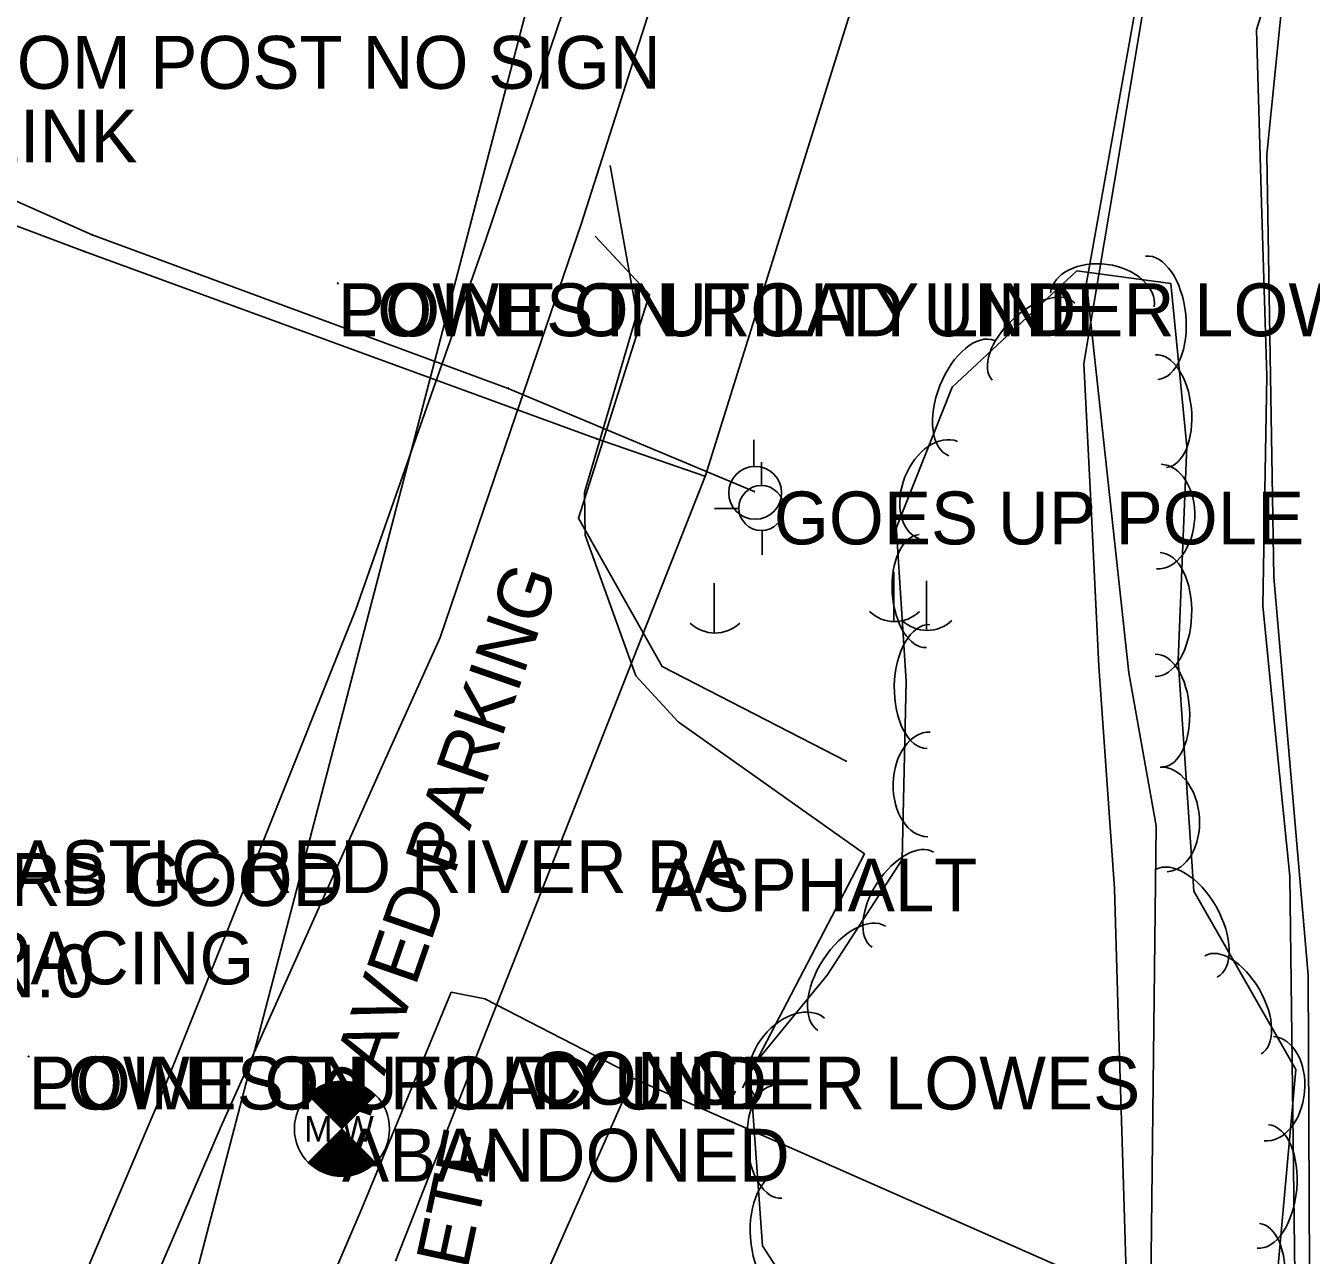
# Model space of a CAD drawing. Extents: x 978516 to 993312, y 1836504 to 1846212.
# Drawn here: x 992473.6 to 992595.2, y 1839749.1 to 1839865.4 of the extents above; entities that cross this region are included whole.
import ezdxf

# ---------------------------------------------------------------- set-up
doc = ezdxf.new("R2010")
doc.units = 0
for name, color, linetype in [('R_MOT Stage 1 Widening', 7, 'Continuous'), ('S_BASELINE', 7, 'Continuous'), ('S_BUILDING', 7, 'Continuous'), ('S_DRIVEWAY', 7, 'Continuous'), ('S_DROP_INLET_ANNOT', 7, 'Continuous'), ('S_EDGE_PAVEMENT', 7, 'Continuous'), ('S_ELECTRIC_UTILITIES_ANNOT', 7, 'Continuous'), ('S_FIBER_OPTIC_CABLE', 7, 'Continuous'), ('S_FIBER_OPTIC_CABLE_ANNOT', 7, 'Continuous'), ('S_GAS_UTILITIES', 7, 'Continuous'), ('S_PARKING', 7, 'Continuous'), ('S_PARKING_ANNOT', 7, 'Continuous'), ('S_SHOULDER', 7, 'Continuous'), ('S_SIGN_ANNOT', 7, 'Continuous'), ('S_STORM_SEWER_ANNOT', 7, 'Continuous'), ('S_STREAM', 7, 'Continuous'), ('S_SURVEY_TEXT_ANNOT', 7, 'Continuous'), ('S_TANK', 7, 'Continuous'), ('S_TANK_ANNOT', 7, 'Continuous'), ('S_TREE', 7, 'Continuous'), ('S_UTILITY_POLE', 7, 'Continuous'), ('S_UTL_PT_SYM', 7, 'Continuous')]:
    doc.layers.add(name, color=color, linetype=linetype)

msp = doc.modelspace()

# ---------------------------------------------------------------- linework, layer by layer
at = {"layer": 'R_MOT Stage 1 Widening'}
msp.add_arc((991155.19, 1840325.41), 1391.39, 338.48261, 341.60261, dxfattribs=at)
at = {"layer": 'S_BASELINE'}
msp.add_line((992692.91, 1840525.06), (992469.46, 1839669.75), dxfattribs=at)
at = {"layer": 'S_BUILDING'}
msp.add_lwpolyline([(992560.7, 1839695.68), (992532.35, 1839708.2), (992522.14, 1839685.08), (992505.07, 1839692.62), (992515.57, 1839716.39), (992510.2, 1839718.76), (992531.02, 1839765.9), (992581.81, 1839743.47)], close=True, dxfattribs=at)
at = {"layer": 'S_DRIVEWAY'}
msp.add_lwpolyline([(992527.46, 1839845.53), (992532.62, 1839840.01), (992525.89, 1839818.84), (992533.81, 1839804.81), (992551.27, 1839795.84)], dxfattribs=at)
at = {"layer": 'S_EDGE_PAVEMENT'}
msp.add_lwpolyline([(992570.67, 1840025.61), (992566.01, 1840008.53), (992561.36, 1839991.45), (992556.14, 1839972.83), (992550.92, 1839954.21), (992546.94, 1839940.68), (992542.95, 1839927.14), (992538.97, 1839913.61), (992534.99, 1839900.08), (992529.41, 1839881.51), (992523.25, 1839863.3), (992517.09, 1839845.1), (992510.96, 1839827.66), (992504.84, 1839810.22), (992495.65, 1839787.26), (992486.45, 1839764.31), (992479.15, 1839747.13)], dxfattribs=at)
at = {"layer": 'S_FIBER_OPTIC_CABLE'}
for p, q in [((992448.66, 1839859.46), (992479.9, 1839845.65)), ((992479.9, 1839845.65), (992519.25, 1839831.13)), ((992519.25, 1839831.13), (992542.51, 1839821.37))]:
    msp.add_line(p, q, dxfattribs=at)
at = {"layer": 'S_GAS_UTILITIES'}
for p, q in [((992537.89, 1839822.9), (992553.14, 1839871.66)), ((992479.17, 1839844.06), (992448.9, 1839855.5)), ((992527.62, 1839826.36), (992479.17, 1839844.06)), ((992537.85, 1839822.81), (992527.62, 1839826.36)), ((992508.58, 1839748.58), (992537.89, 1839822.9))]:
    msp.add_line(p, q, dxfattribs=at)
at = {"layer": 'S_PARKING'}
for points in [[(992528.88, 1839852.2), (992531.4, 1839838.15), (992526.45, 1839821.29), (992526.52, 1839817.25), (992531.32, 1839803.95), (992535.31, 1839799.6), (992552.95, 1839787.1), (992541.39, 1839764.99)], [(992530.55, 1839766.43), (992517.04, 1839773.38), (992513.85, 1839774.01), (992505.39, 1839753.56), (992493.69, 1839726.31), (992485.47, 1839729.69), (992474.14, 1839705.58), (992502.45, 1839693.08), (992506.16, 1839691.33)]]:
    msp.add_lwpolyline(points, dxfattribs=at)
at = {"layer": 'S_SHOULDER'}
msp.add_lwpolyline([(992578.27, 1840023.48), (992573.51, 1840006.39), (992568.74, 1839989.3), (992563.48, 1839970.83), (992558.21, 1839952.35), (992554.23, 1839938.71), (992550.26, 1839925.06), (992546.28, 1839911.42), (992542.3, 1839897.77), (992536.56, 1839879.17), (992531.35, 1839862.92), (992526.14, 1839846.66), (992519.47, 1839827.12), (992512.8, 1839807.57), (992507.62, 1839796.02), (992502.45, 1839784.46), (992497.27, 1839772.9), (992492.09, 1839761.35), (992484.74, 1839744.3)], dxfattribs=at)
at = {"layer": 'S_STREAM'}
for points in [[(992585.66, 1839633.57), (992582.47, 1839656.88), (992581.09, 1839678.44), (992579.59, 1839708.35), (992580.52, 1839789.75), (992577.93, 1839804.21), (992573.94, 1839841.11), (992579.03, 1839869.57), (992587.95, 1839904), (992597.03, 1839932.98), (992605.53, 1839968.61), (992613.68, 1840006), (992623.48, 1840045.46), (992631.62, 1840074.59), (992635.44, 1840086.96), (992635.72, 1840092.37)], [(992651.67, 1840085.96), (992648.25, 1840073.37), (992642.51, 1840041.89), (992637.8, 1840018.55), (992632.17, 1839993.93), (992618.87, 1839954), (992601.85, 1839901.44), (992592.62, 1839869.54), (992590.98, 1839853.23), (992591.67, 1839813.28), (992594.91, 1839775.62), (992595.1, 1839733.6), (992594.1, 1839706.5), (992599.5, 1839698.63), (992603.84, 1839691.89), (992604.34, 1839688.87), (992604.17, 1839680.64), (992603.73, 1839671.37), (992608.43, 1839656.96)], [(992637.73, 1840039.02), (992635.55, 1840015.63), (992632.01, 1839996.88), (992628.48, 1839978.14), (992622.91, 1839965.2), (992617.33, 1839952.25), (992610.79, 1839934.36), (992604.24, 1839916.47), (992601, 1839903.33), (992597.76, 1839890.2), (992593.88, 1839877.62), (992590.01, 1839865.05), (992590.5, 1839848.66), (992590.98, 1839832.27), (992590.61, 1839810.56), (992591.88, 1839797.78), (992593.16, 1839785.01), (992593.32, 1839772.45), (992593.48, 1839759.9), (992593.65, 1839747.35), (992593.81, 1839734.79)], [(992617.13, 1840016.71), (992613.83, 1840000.44), (992610.52, 1839984.16), (992606.96, 1839969.83), (992603.4, 1839955.5), (992599.55, 1839937.43), (992595.71, 1839919.36), (992590.79, 1839906.15), (992585.87, 1839892.93), (992582.62, 1839880.21), (992579.38, 1839867.49), (992576.54, 1839850.49), (992573.7, 1839833.49), (992574.41, 1839819.17), (992575.11, 1839804.84), (992576.59, 1839783.82), (992576.98, 1839770.84), (992577.36, 1839757.87), (992578.03, 1839735.89)]]:
    msp.add_lwpolyline(points, dxfattribs=at)
at = {"layer": 'S_TANK'}
for p, q in [((992500.49, 1839764.12), (992501.48, 1839765.12)), ((992500.54, 1839764.08), (992501.65, 1839765.19)), ((992500.58, 1839764.04), (992501.8, 1839765.26)), ((992500.62, 1839764), (992501.94, 1839765.32)), ((992500.66, 1839763.95), (992502.07, 1839765.36)), ((992500.7, 1839763.91), (992502.2, 1839765.4)), ((992500.75, 1839763.87), (992502.32, 1839765.44)), ((992500.79, 1839763.83), (992502.43, 1839765.47)), ((992500.83, 1839763.78), (992502.54, 1839765.49)), ((992500.87, 1839763.74), (992502.65, 1839765.52)), ((992500.92, 1839763.7), (992502.75, 1839765.53)), ((992500.96, 1839763.66), (992502.85, 1839765.55)), ((992501, 1839763.61), (992502.95, 1839765.56)), ((992501.04, 1839763.57), (992503.05, 1839765.58)), ((992501.09, 1839763.53), (992503.14, 1839765.58)), ((992501.13, 1839763.49), (992503.23, 1839765.59)), ((992501.17, 1839763.44), (992503.32, 1839765.6)), ((992501.21, 1839763.4), (992503.41, 1839765.6)), ((992501.26, 1839763.36), (992503.5, 1839765.6)), ((992501.3, 1839763.32), (992503.58, 1839765.6)), ((992501.34, 1839763.27), (992503.66, 1839765.6)), ((992501.38, 1839763.23), (992503.75, 1839765.59)), ((992501.43, 1839763.19), (992503.83, 1839765.59)), ((992501.47, 1839763.15), (992503.9, 1839765.58)), ((992501.51, 1839763.11), (992503.98, 1839765.58)), ((992501.55, 1839763.06), (992504.06, 1839765.57)), ((992501.6, 1839763.02), (992504.13, 1839765.56)), ((992501.64, 1839762.98), (992504.21, 1839765.55)), ((992501.68, 1839762.94), (992504.28, 1839765.53)), ((992501.72, 1839762.89), (992504.35, 1839765.52)), ((992501.77, 1839762.85), (992504.42, 1839765.51)), ((992501.81, 1839762.81), (992504.49, 1839765.49)), ((992501.85, 1839762.77), (992504.56, 1839765.48)), ((992501.89, 1839762.72), (992504.63, 1839765.46)), ((992501.94, 1839762.68), (992504.7, 1839765.44)), ((992501.98, 1839762.64), (992504.76, 1839765.42)), ((992502.02, 1839762.6), (992504.83, 1839765.4)), ((992502.06, 1839762.55), (992504.89, 1839765.38)), ((992502.1, 1839762.51), (992504.96, 1839765.36)), ((992502.15, 1839762.47), (992505.02, 1839765.34)), ((992502.19, 1839762.43), (992505.08, 1839765.32)), ((992502.23, 1839762.38), (992505.14, 1839765.3)), ((992502.27, 1839762.34), (992505.2, 1839765.27)), ((992502.32, 1839762.3), (992505.26, 1839765.25)), ((992502.36, 1839762.26), (992505.32, 1839765.22)), ((992502.4, 1839762.21), (992505.38, 1839765.19)), ((992502.44, 1839762.17), (992505.44, 1839765.17)), ((992502.49, 1839762.13), (992505.5, 1839765.14)), ((992502.53, 1839762.09), (992505.55, 1839765.11)), ((992500.37, 1839764.25), (992500.81, 1839764.7)), ((992500.41, 1839764.21), (992501.09, 1839764.89)), ((992500.45, 1839764.17), (992501.3, 1839765.02)), ((992502.57, 1839762.04), (992505.61, 1839765.08)), ((992502.61, 1839762), (992505.67, 1839765.05)), ((992502.66, 1839761.96), (992505.72, 1839765.02)), ((992502.7, 1839761.92), (992505.77, 1839764.99)), ((992502.74, 1839761.87), (992505.83, 1839764.96)), ((992502.78, 1839761.83), (992505.88, 1839764.93)), ((992502.83, 1839761.79), (992505.93, 1839764.9)), ((992502.87, 1839761.75), (992505.98, 1839764.86)), ((992502.91, 1839761.7), (992506.03, 1839764.83)), ((992502.95, 1839761.66), (992506.08, 1839764.79)), ((992503, 1839761.62), (992506.14, 1839764.76)), ((992503.04, 1839761.58), (992506.18, 1839764.72)), ((992503.08, 1839761.54), (992506.23, 1839764.69)), ((992503.12, 1839761.49), (992506.28, 1839764.65)), ((992503.17, 1839761.45), (992506.33, 1839764.61)), ((992503.21, 1839761.41), (992506.38, 1839764.58)), ((992503.25, 1839761.37), (992506.42, 1839764.54)), ((992503.29, 1839761.32), (992506.47, 1839764.5)), ((992503.34, 1839761.28), (992506.51, 1839764.46)), ((992503.38, 1839761.24), (992506.56, 1839764.42)), ((992503.42, 1839761.2), (992506.6, 1839764.38)), ((992503.46, 1839761.15), (992506.64, 1839764.33)), ((992503.5, 1839761.11), (992506.69, 1839764.29)), ((992500.37, 1839757.89), (992503.55, 1839761.07)), ((992500.41, 1839757.85), (992503.59, 1839761.03)), ((992500.45, 1839757.8), (992503.63, 1839760.98)), ((992500.5, 1839757.76), (992503.67, 1839760.94)), ((992500.54, 1839757.72), (992503.72, 1839760.9)), ((992500.59, 1839757.68), (992503.76, 1839760.86)), ((992500.63, 1839757.65), (992503.8, 1839760.81)), ((992500.68, 1839757.61), (992503.84, 1839760.77)), ((992500.73, 1839757.57), (992503.89, 1839760.73)), ((992500.77, 1839757.53), (992503.93, 1839760.69)), ((992500.82, 1839757.5), (992503.97, 1839760.64)), ((992500.87, 1839757.46), (992504.01, 1839760.6)), ((992500.92, 1839757.42), (992504.06, 1839760.56)), ((992500.97, 1839757.39), (992504.1, 1839760.52)), ((992501.02, 1839757.36), (992504.14, 1839760.47)), ((992501.07, 1839757.32), (992504.18, 1839760.43)), ((992501.12, 1839757.29), (992504.23, 1839760.39)), ((992501.18, 1839757.26), (992504.27, 1839760.35)), ((992501.23, 1839757.22), (992504.31, 1839760.31)), ((992501.28, 1839757.19), (992504.35, 1839760.26)), ((992501.34, 1839757.16), (992504.4, 1839760.22)), ((992501.39, 1839757.13), (992504.44, 1839760.18)), ((992501.45, 1839757.1), (992504.48, 1839760.14)), ((992501.5, 1839757.07), (992504.52, 1839760.09)), ((992501.56, 1839757.05), (992504.57, 1839760.05)), ((992501.62, 1839757.02), (992504.61, 1839760.01)), ((992501.68, 1839756.99), (992504.65, 1839759.97)), ((992501.74, 1839756.97), (992504.69, 1839759.92)), ((992501.8, 1839756.94), (992504.74, 1839759.88)), ((992501.86, 1839756.92), (992504.78, 1839759.84)), ((992501.92, 1839756.89), (992504.82, 1839759.8)), ((992501.98, 1839756.87), (992504.86, 1839759.75)), ((992502.04, 1839756.85), (992504.9, 1839759.71)), ((992502.11, 1839756.83), (992504.95, 1839759.67)), ((992502.17, 1839756.81), (992504.99, 1839759.63)), ((992502.24, 1839756.79), (992505.03, 1839759.58)), ((992502.3, 1839756.77), (992505.07, 1839759.54)), ((992502.37, 1839756.75), (992505.12, 1839759.5)), ((992502.44, 1839756.73), (992505.16, 1839759.46)), ((992502.5, 1839756.72), (992505.2, 1839759.41)), ((992502.57, 1839756.7), (992505.24, 1839759.37)), ((992502.64, 1839756.69), (992505.29, 1839759.33)), ((992502.71, 1839756.67), (992505.33, 1839759.29)), ((992502.79, 1839756.66), (992505.37, 1839759.24)), ((992502.86, 1839756.65), (992505.41, 1839759.2)), ((992502.93, 1839756.64), (992505.46, 1839759.16)), ((992503.01, 1839756.63), (992505.5, 1839759.12)), ((992503.09, 1839756.62), (992505.54, 1839759.07)), ((992503.17, 1839756.61), (992505.58, 1839759.03)), ((992503.25, 1839756.61), (992505.63, 1839758.99)), ((992503.33, 1839756.6), (992505.67, 1839758.95)), ((992503.41, 1839756.6), (992505.71, 1839758.91)), ((992503.49, 1839756.6), (992505.75, 1839758.86)), ((992503.58, 1839756.6), (992505.8, 1839758.82)), ((992503.66, 1839756.6), (992505.84, 1839758.78)), ((992503.75, 1839756.61), (992505.88, 1839758.74)), ((992503.84, 1839756.61), (992505.92, 1839758.69)), ((992503.94, 1839756.62), (992505.97, 1839758.65)), ((992504.03, 1839756.63), (992506.01, 1839758.61)), ((992504.13, 1839756.64), (992506.05, 1839758.57)), ((992504.23, 1839756.66), (992506.09, 1839758.52)), ((992504.33, 1839756.68), (992506.14, 1839758.48)), ((992504.44, 1839756.7), (992506.18, 1839758.44)), ((992504.54, 1839756.72), (992506.22, 1839758.4)), ((992504.66, 1839756.75), (992506.26, 1839758.35)), ((992504.77, 1839756.78), (992506.3, 1839758.31)), ((992504.9, 1839756.82), (992506.35, 1839758.27)), ((992505.03, 1839756.86), (992506.39, 1839758.23)), ((992505.16, 1839756.91), (992506.43, 1839758.18)), ((992505.31, 1839756.97), (992506.47, 1839758.14)), ((992505.46, 1839757.04), (992506.52, 1839758.1)), ((992505.63, 1839757.13), (992506.56, 1839758.06)), ((992505.83, 1839757.24), (992506.6, 1839758.01)), ((992506.07, 1839757.39), (992506.64, 1839757.97)), ((992506.43, 1839757.67), (992506.69, 1839757.93))]:
    msp.add_line(p, q, dxfattribs=at)
for points in [[(992500.33, 1839764.28), (992503.52, 1839761.1), (992500.33, 1839757.92)], [(992506.7, 1839764.28), (992503.52, 1839761.1), (992506.7, 1839757.92)]]:
    msp.add_lwpolyline(points, dxfattribs=at)
msp.add_circle((992503.52, 1839761.1), 4.5, dxfattribs=at)
at = {"layer": 'S_TREE'}
msp.add_lwpolyline([(992555.88, 1839817.76), (992561.22, 1839831.25), (992573.01, 1839842.23), (992581.93, 1839841.03), (992583.44, 1839825.63), (992582.6, 1839805.41), (992584.08, 1839783.59), (992593.75, 1839766.7), (992591.74, 1839744.67), (992583.97, 1839721.36), (992582.67, 1839699.86), (992581.69, 1839681.05), (992573.23, 1839674.88), (992563.81, 1839686.04), (992560.4, 1839698.41), (992560.58, 1839717.91), (992551.95, 1839736.65), (992543.31, 1839750.02), (992542.11, 1839766.7), (992549.4, 1839775.63), (992556.5, 1839786.56), (992556.88, 1839803.45), (992555.94, 1839818.14)], dxfattribs=at)
for centre, major_axis, ratio in [((992575.44, 1839839.49), (-4.91, 0.66), 0.685311), ((992580.11, 1839837.8), (-0.58, 5.84), 0.55008), ((992568.94, 1839835.54), (-3.91, -3.64), 0.540699), ((992563.08, 1839830.2), (-2.16, -5.46), 0.55008), ((992580.98, 1839828.97), (-0.52, 5.32), 0.540699), ((992559.92, 1839821.5), (-1.82, -4.61), 0.685311), ((992580.78, 1839819), (0.21, 4.95), 0.685311), ((992558.46, 1839811.96), (0.34, -5.34), 0.540699), ((992580.66, 1839809.74), (0.24, 5.86), 0.55008), ((992558.99, 1839802.93), (-0.13, -5.87), 0.55008), ((992580.8, 1839800.65), (-0.36, 5.33), 0.540699), ((992559.04, 1839793.67), (-0.11, -4.95), 0.685311), ((992581.23, 1839790.35), (-0.33, 4.94), 0.685311), ((992556.57, 1839782.77), (-2.91, -4.48), 0.540699), ((992583.39, 1839780.52), (-2.92, 5.09), 0.55008), ((992551.74, 1839775.33), (-3.2, -4.92), 0.55008), ((992587.79, 1839772.83), (-2.66, 4.64), 0.540699), ((992546.04, 1839767.74), (-3.13, -3.84), 0.685311), ((992591.19, 1839764.9), (0.45, 4.93), 0.685311), ((992544.73, 1839759.86), (0.38, -5.33), 0.540699), ((992590.61, 1839755.65), (0.53, 5.84), 0.55008), ((992545.37, 1839751.01), (0.42, -5.85), 0.55008), ((992589.8, 1839746.82), (0.49, 5.32), 0.540699)]:
    msp.add_ellipse(centre, major_axis=major_axis, ratio=ratio, start_param=3.141593, end_param=6.283185, dxfattribs=at)
at = {"layer": 'S_UTILITY_POLE'}
for p, q in [((992542.46, 1839823.77), (992542.46, 1839826.25)), ((992543.19, 1839821.92), (992543.19, 1839824.16)), ((992541.09, 1839819.78), (992538.77, 1839819.78)), ((992543.26, 1839815.37), (992543.26, 1839817.69)), ((992555.71, 1839813.79), (992555.71, 1839809.06)), ((992538.73, 1839812.71), (992538.73, 1839807.98)), ((992558.8, 1839812.94), (992558.8, 1839808.21))]:
    msp.add_line(p, q, dxfattribs=at)
for centre, radius in [((992542.6, 1839821.25), 2.5), ((992543.19, 1839819.81), 2.13)]:
    msp.add_circle(centre, radius, dxfattribs=at)
for centre in [(992538.8, 1839811.4), (992555.78, 1839812.49), (992558.86, 1839811.64)]:
    msp.add_arc(centre, 3.41, 226.3972, 313.6028, dxfattribs=at)
at = {"layer": 'S_UTL_PT_SYM'}
for points in [[(992479.9, 1839845.65), (992479.9, 1839845.7), (992479.9, 1839845.65), (992479.85, 1839845.65), (992479.9, 1839845.65), (992479.9, 1839845.6), (992479.9, 1839845.65), (992479.95, 1839845.65)], [(992479.17, 1839844.06), (992479.17, 1839844.11), (992479.17, 1839844.06), (992479.12, 1839844.06), (992479.17, 1839844.06), (992479.17, 1839844.01), (992479.17, 1839844.06), (992479.22, 1839844.06)], [(992503.14, 1839841.06), (992503.14, 1839841.11), (992503.14, 1839841.06), (992503.09, 1839841.06), (992503.14, 1839841.06), (992503.14, 1839841.01), (992503.14, 1839841.06), (992503.19, 1839841.06)], [(992519.25, 1839831.13), (992519.25, 1839831.18), (992519.25, 1839831.13), (992519.2, 1839831.13), (992519.25, 1839831.13), (992519.25, 1839831.08), (992519.25, 1839831.13), (992519.3, 1839831.13)], [(992527.62, 1839826.36), (992527.62, 1839826.41), (992527.62, 1839826.36), (992527.57, 1839826.36), (992527.62, 1839826.36), (992527.62, 1839826.31), (992527.62, 1839826.36), (992527.67, 1839826.36)], [(992537.85, 1839822.81), (992537.85, 1839822.86), (992537.85, 1839822.81), (992537.8, 1839822.81), (992537.85, 1839822.81), (992537.85, 1839822.76), (992537.85, 1839822.81), (992537.9, 1839822.81)], [(992537.89, 1839822.9), (992537.89, 1839822.95), (992537.89, 1839822.9), (992537.84, 1839822.9), (992537.89, 1839822.9), (992537.89, 1839822.85), (992537.89, 1839822.9), (992537.94, 1839822.9)], [(992542.51, 1839821.37), (992542.51, 1839821.42), (992542.51, 1839821.37), (992542.46, 1839821.37), (992542.51, 1839821.37), (992542.51, 1839821.32), (992542.51, 1839821.37), (992542.56, 1839821.37)], [(992473.89, 1839767.93), (992473.89, 1839767.98), (992473.89, 1839767.93), (992473.84, 1839767.93), (992473.89, 1839767.93), (992473.89, 1839767.88), (992473.89, 1839767.93), (992473.94, 1839767.93)]]:
    msp.add_lwpolyline(points, dxfattribs=at)

# ---------------------------------------------------------------- texts
at = {"layer": 'S_DROP_INLET_ANNOT'}
msp.add_text('3.00X3.00X.10 SPACING', height=5, dxfattribs=at).set_placement((992419.05, 1839774.76))
at = {"layer": 'S_ELECTRIC_UTILITIES_ANNOT'}
for p in [(992503.14, 1839836.06), (992473.89, 1839762.93)]:
    msp.add_text('LOWEST UTILITY LINE', height=5, dxfattribs=at).set_placement(p)
at = {"layer": 'S_FIBER_OPTIC_CABLE_ANNOT'}
msp.add_text(' GOES UP POLE', height=5, dxfattribs=at).set_placement((992542.51, 1839816.37))
at = {"layer": 'S_PARKING_ANNOT'}
for s, height, rotation, p in [('PAVED PARKING', 5.0005, 70.8383, (992506.06, 1839761.83)), ('CONCRETE', 5, 77.8312, (992510.21, 1839723.73))]:
    msp.add_text(s, height=height, rotation=rotation, dxfattribs=at).set_placement(p)
at = {"layer": 'S_SIGN_ANNOT'}
for s, p in [('2.00 FROM POST NO SIGN', (992448.98, 1839859.46)), ('0 TO POST /PLASTIC RED RIVER BA', (992425.69, 1839783.39))]:
    msp.add_text(s, height=5, dxfattribs=at).set_placement(p)
at = {"layer": 'S_STORM_SEWER_ANNOT'}
msp.add_text('DI:18" TY:RCP CN:0', height=5, dxfattribs=at).set_placement((992418.28, 1839773.53))
at = {"layer": 'S_SURVEY_TEXT_ANNOT'}
for s, p in [("6' CHAINLINK", (992441.68, 1839852.49)), ('POINT ON ROAD UNDER LOWES', (992503.14, 1839836.06)), ("6' CHAINLINK 3 BARB GOOD", (992413.23, 1839782.17)), ('ASPHALT', (992533.15, 1839781.66)), ('POINT ON ROAD UNDER LOWES', (992473.89, 1839762.93)), ('CONC', (992521.38, 1839763.38))]:
    msp.add_text(s, height=5, dxfattribs=at).set_placement(p)
at = {"layer": 'S_TANK'}
msp.add_text('M W', height=2.4, dxfattribs=at).set_placement((992499.94, 1839759.9))
at = {"layer": 'S_TANK_ANNOT'}
msp.add_text('ABANDONED', height=5, dxfattribs=at).set_placement((992503.52, 1839756.1))

doc.saveas('drawing.dxf')
